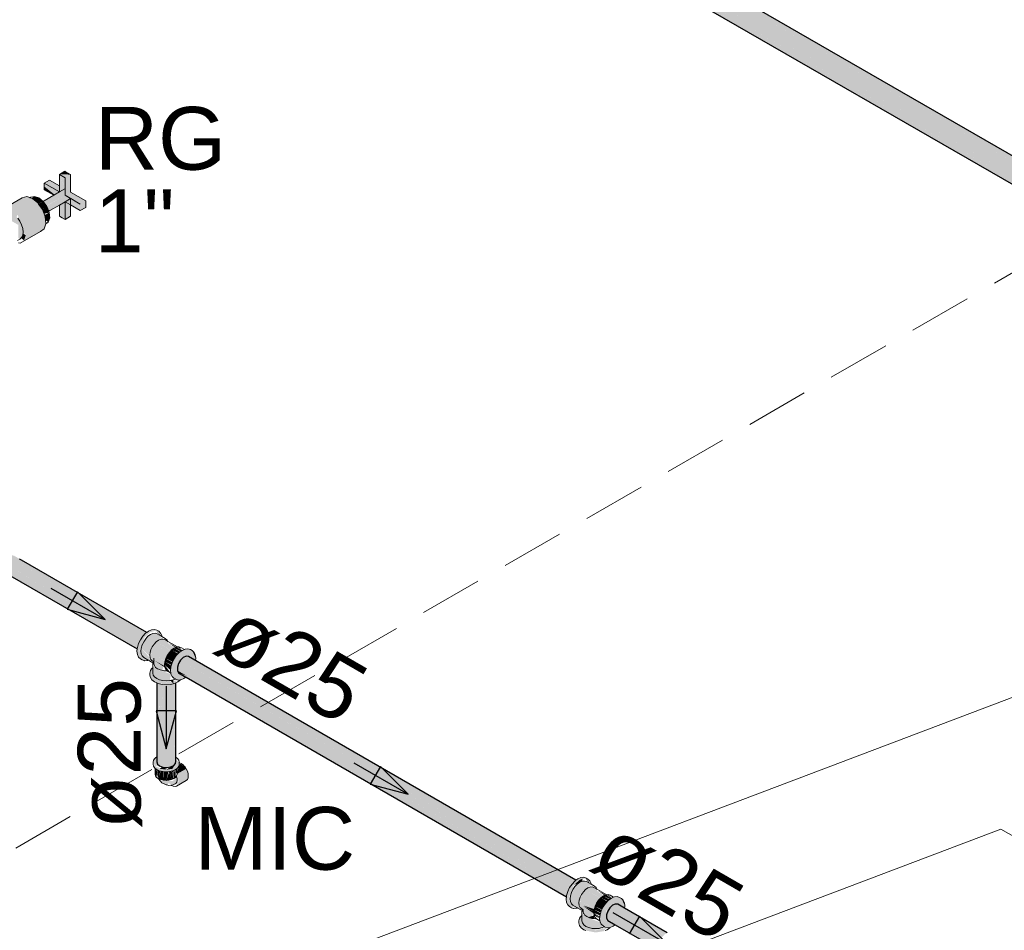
# Model space of a CAD drawing. Header units: millimetres. Extents: x 567 to 934, y -1 to 364.
# Tile 384 of 656: x 749.94 to 753.08, y 9.7 to 12.6. Entities that reach past the tile are written whole.
import ezdxf

# ---------------------------------------------------------------- set-up
doc = ezdxf.new("R2010")
doc.units = ezdxf.units.MM
doc.header["$MEASUREMENT"] = 0
doc.linetypes.add('JIS_02_2.0', pattern=[0.3, 0.2, -0.1])
doc.linetypes.add('NULL', pattern=[0])
for name, color, linetype, lineweight in [('AF-Condutos', 140, 'Continuous', 25), ('AF-Conexões', 152, 'Continuous', 18), ('AF-Peça de utilização', 152, 'Continuous', 18), ('AF-Registro', 253, 'Continuous', 18), ('AF-Sentido conduto', 140, 'Continuous', 30), ('AF-Textos conduto', 7, 'Continuous', 9), ('DI-Área do detalhe', 10, 'JIS_02_2.0', 0), ('Textos', 7, 'Continuous', 9)]:
    doc.layers.add(name, color=color, linetype=linetype, lineweight=lineweight)
doc.layers.add('ARQ FINA', color=8, linetype='Continuous')
doc.styles.add('Arial', font='arial.ttf')

msp = doc.modelspace()

# ---------------------------------------------------------------- hatches: boundary and pattern name
at = {"layer": 'AF-Condutos', "linetype": 'Continuous'}
for points in [[(750.1708, 13.84), (750.1599, 13.8295), (756.856, 9.9635)], [(750.1823, 13.8452), (750.1708, 13.84), (750.2246, 13.8088), (756.8669, 9.974)], [(756.8489, 9.9962), (750.1823, 13.8452), (756.8414, 9.9887)], [(750.1923, 13.8443), (750.1823, 13.8452), (756.8784, 9.9792)], [(756.8542, 9.998), (750.1923, 13.8443), (756.8498, 9.9957)], [(750.305, 13.7453), (756.856, 9.9635), (750.1599, 13.8295), (750.1513, 13.8157), (750.1466, 13.8008), (750.2347, 13.7498), (756.8427, 9.9348), (750.2464, 13.7605), (756.8474, 9.9497), (750.305, 13.7453), (756.8482, 9.9509)], [(756.8401, 9.9894), (750.2246, 13.8088), (756.8314, 9.9777)], [(750.1466, 13.7875), (750.2091, 13.7514), (756.8427, 9.9215), (750.1466, 13.8008)], [(750.1513, 13.7781), (756.8474, 9.9121), (750.1466, 13.7875)], [(756.8146, 9.9378), (750.2091, 13.7514), (756.8142, 9.9313)], [(756.8146, 9.9378), (756.818, 9.9491), (750.2347, 13.7498)], [(756.8169, 9.9498), (756.8235, 9.9635), (750.2464, 13.7605)], [(756.8306, 9.9782), (750.305, 13.7453), (756.8236, 9.9652)], [(750.305, 13.7453), (756.8227, 9.964), (756.8242, 9.9649)], [(749.9215, 10.8908), (749.9137, 10.8915), (749.8962, 10.8792), (749.8858, 10.8568), (749.8895, 10.839), (750.3148, 10.5934), (750.3148, 10.5936), (749.913, 10.8304), (750.3154, 10.5984), (750.3156, 10.5986), (749.9228, 10.8346), (750.3181, 10.6072), (750.3182, 10.6075), (749.9265, 10.8458), (750.3216, 10.6189), (750.3296, 10.6293), (749.9394, 10.8663), (750.3366, 10.638), (750.3368, 10.6382), (749.9441, 10.8732), (750.3425, 10.6439), (750.3426, 10.644), (749.9462, 10.8763), (750.3454, 10.646)], [(750.3358, 10.6385), (749.937, 10.8678), (750.3288, 10.6298)], [(750.3423, 10.644), (749.9406, 10.8753), (750.3356, 10.6389)], [(749.9422, 10.8786), (750.3426, 10.644), (750.3454, 10.646)], [(750.3155, 10.5983), (749.9123, 10.8308), (750.3142, 10.594)], [(749.9184, 10.8372), (750.3156, 10.5986), (750.3181, 10.6072)], [(750.3178, 10.6077), (750.3228, 10.6182), (749.9258, 10.8463)], [(750.4961, 10.5176), (751.7012, 9.8224), (750.4976, 10.5314), (750.4463, 10.5469), (750.4427, 10.5353), (751.6975, 9.8108)], [(750.4976, 10.5314), (750.453, 10.5577), (750.4463, 10.5469)], [(750.4783, 10.5693), (750.4705, 10.57), (750.453, 10.5577), (750.4974, 10.5316), (751.7079, 9.8332), (750.4989, 10.5439), (751.7041, 9.8485), (751.7041, 9.8486), (750.4999, 10.5528), (751.7099, 9.8544), (751.7099, 9.8544)], [(750.4783, 10.5693), (751.7099, 9.8544), (751.7128, 9.8565)], [(751.7033, 9.849), (750.4989, 10.5439), (751.6961, 9.8401)], [(751.7097, 9.8545), (750.4999, 10.5528), (751.7029, 9.8493)], [(750.4427, 10.5353), (750.4427, 10.5249), (751.6829, 9.8088), (751.6856, 9.8177)], [(750.4427, 10.5249), (750.4739, 10.5068), (751.6828, 9.8089)], [(750.4739, 10.5067), (750.4427, 10.5249), (750.4463, 10.5175)], [(750.4738, 10.5067), (750.4463, 10.5175), (751.6823, 9.8039), (751.6823, 9.804)], [(751.6852, 9.8181), (751.6903, 9.8287), (750.4961, 10.5176)], [(751.6897, 9.8292), (751.6968, 9.8396), (750.4976, 10.5314)], [(750.3771, 10.2493), (750.379, 10.2266), (750.3966, 10.2164), (750.4214, 10.2172), (750.4371, 10.2283), (750.4371, 10.4849), (750.4367, 10.4847), (750.432, 10.2529), (750.4314, 10.4824), (750.4208, 10.4804), (750.4115, 10.2683), (750.4093, 10.4795), (750.3961, 10.4803), (750.3884, 10.2856), (750.386, 10.4823), (750.3855, 10.4825), (750.3802, 10.2745), (750.379, 10.4845), (750.377, 10.4854)], [(750.3802, 10.2745), (750.3855, 10.4816), (750.3791, 10.4844)], [(750.3884, 10.2856), (750.396, 10.4799), (750.3861, 10.4823)], [(750.4115, 10.2683), (750.4208, 10.4804), (750.4093, 10.4795)], [(750.4292, 10.4949), (750.4215, 10.4915), (750.4308, 10.4827)], [(750.4367, 10.4842), (750.4314, 10.4829), (750.4319, 10.2515)], [(750.4371, 10.2283), (750.4377, 10.4852), (750.4371, 10.4849)], [(750.4378, 10.2485), (750.4378, 10.4852), (750.4372, 10.249)], [(751.6816, 9.8044), (751.6829, 9.8088), (750.4739, 10.5068)], [(751.8677, 9.7666), (752.003, 9.689), (751.8458, 9.7798), (751.838, 9.7805), (751.8205, 9.7682), (751.8101, 9.7458), (751.8138, 9.728), (751.9724, 9.6364), (751.8408, 9.7168), (751.8415, 9.7173), (751.9727, 9.6415), (751.9856, 9.6733), (751.8711, 9.7487), (751.9929, 9.6816), (751.8774, 9.7554), (751.9997, 9.687)], [(751.8677, 9.7666), (751.9994, 9.6874), (752.003, 9.689)], [(751.8711, 9.7487), (751.9853, 9.6735), (751.9929, 9.6816)], [(751.8774, 9.7554), (751.993, 9.6821), (751.9997, 9.6869)], [(751.8408, 9.7168), (751.9722, 9.6369), (751.9727, 9.6415), (751.8415, 9.7173)]]:
    msp.add_hatch(color=151, dxfattribs=at).paths.add_polyline_path(points)
at = {"layer": 'AF-Conexões', "linetype": 'Continuous'}
for points in [[(750.3758, 10.6519), (750.3931, 10.6358), (750.3894, 10.644), (750.3699, 10.6553), (750.3512, 10.6503), (750.3326, 10.6338), (750.319, 10.6102), (750.314, 10.5858), (750.319, 10.5672), (750.3308, 10.5583), (750.3199, 10.5824), (750.3385, 10.6304), (750.3571, 10.6469)], [(750.3936, 10.6316), (750.3788, 10.6415), (750.3651, 10.6427), (750.343, 10.6322), (750.3275, 10.596), (750.3519, 10.5715), (750.3609, 10.6017), (750.3673, 10.611)], [(750.3934, 10.633), (750.3758, 10.6519), (750.3843, 10.6398)], [(750.3558, 10.5814), (750.4023, 10.5552), (750.4186, 10.5801), (750.3687, 10.6089), (750.3623, 10.6037), (750.3519, 10.5715)], [(750.3681, 10.6082), (750.4228, 10.5882), (750.3754, 10.616)], [(750.4215, 10.5886), (750.3687, 10.6089), (750.4164, 10.5814)], [(750.4109, 10.6181), (750.3995, 10.6252), (750.3754, 10.616), (750.4227, 10.5887), (750.4346, 10.5973), (750.4148, 10.6098)], [(750.3846, 10.6227), (750.3787, 10.5701), (750.3898, 10.6243)], [(750.4139, 10.613), (750.435, 10.5987), (750.4463, 10.5961)], [(750.3501, 10.5579), (750.3672, 10.5511), (750.3275, 10.596), (750.3199, 10.5824), (750.3308, 10.5583)], [(750.363, 10.5553), (750.4023, 10.5385), (750.4033, 10.554), (750.3608, 10.5792), (750.3549, 10.5732)], [(750.4276, 10.5526), (750.4316, 10.5609), (750.4108, 10.5729), (750.4059, 10.5628)], [(750.4391, 10.5719), (750.4245, 10.59), (750.4108, 10.5729), (750.4316, 10.5609)], [(750.5011, 10.5638), (750.4902, 10.5879), (750.4766, 10.5937), (750.4579, 10.5887), (750.4393, 10.5722), (750.4257, 10.5486), (750.4207, 10.5242), (750.4257, 10.5056), (750.4452, 10.4943), (750.4378, 10.5552), (750.4436, 10.5488), (750.4663, 10.5703), (750.4986, 10.5575)], [(750.4463, 10.5796), (750.4325, 10.5958), (750.4245, 10.59)], [(750.4439, 10.5789), (750.4245, 10.59), (750.4391, 10.5719)], [(750.4536, 10.5856), (750.4404, 10.5992), (750.4325, 10.5958)], [(750.4514, 10.5849), (750.4325, 10.5958), (750.446, 10.58)], [(750.4582, 10.5889), (750.4404, 10.5992), (750.4527, 10.5865)], [(750.4478, 10.5999), (750.4432, 10.5995), (750.4583, 10.5889)], [(750.5011, 10.5638), (750.4998, 10.5742), (750.4902, 10.5879)], [(750.3683, 10.546), (750.3769, 10.5283), (750.3962, 10.5244), (750.3974, 10.5501), (750.3697, 10.569)], [(750.3683, 10.5572), (750.4029, 10.5343), (750.4023, 10.5385)], [(750.4217, 10.5336), (750.4029, 10.5525), (750.4018, 10.5427), (750.4209, 10.526)], [(750.41, 10.5236), (750.4216, 10.5166), (750.4018, 10.5427), (750.4029, 10.5342)], [(750.4239, 10.5427), (750.4059, 10.5628), (750.4029, 10.5525)], [(750.4213, 10.534), (750.4233, 10.5407), (750.4029, 10.5525)], [(750.4232, 10.5435), (750.4264, 10.551), (750.4059, 10.5628)], [(750.47, 10.5038), (750.4505, 10.5151), (750.4427, 10.5249), (750.4459, 10.5456), (750.4375, 10.5575), (750.4452, 10.4943), (750.4535, 10.4952)], [(750.3567, 10.5245), (750.3703, 10.4951), (750.4032, 10.4872), (750.4188, 10.4871), (750.422, 10.5137), (750.3769, 10.5283), (750.37, 10.5379)], [(750.3567, 10.5087), (750.3619, 10.4946), (750.377, 10.4854), (750.4075, 10.4794), (750.4339, 10.4835), (750.4448, 10.4945), (750.4075, 10.4862), (750.3703, 10.4951), (750.3567, 10.5245)], [(751.7432, 9.8624), (751.7606, 9.8463), (751.7568, 9.8545), (751.7373, 9.8658), (751.7187, 9.8608), (751.7001, 9.8443), (751.6864, 9.8207), (751.6815, 9.7963), (751.6864, 9.7777), (751.6983, 9.7688), (751.6874, 9.7929), (751.706, 9.8409), (751.7246, 9.8574)], [(751.7611, 9.8421), (751.7463, 9.852), (751.7325, 9.8532), (751.7167, 9.844), (751.7029, 9.8269), (751.695, 9.8065), (751.7194, 9.782), (751.7284, 9.8122), (751.7347, 9.8215)], [(751.7316, 9.8528), (751.7342, 9.8615), (751.7246, 9.8574), (751.706, 9.8409)], [(751.7609, 9.8435), (751.7432, 9.8624), (751.7517, 9.8503)], [(751.7233, 9.7925), (751.7697, 9.7657), (751.7861, 9.7906), (751.7362, 9.8194)], [(751.7783, 9.8286), (751.7589, 9.8382), (751.7355, 9.8187), (751.7902, 9.7987), (751.7429, 9.8265), (751.752, 9.8326), (751.7461, 9.7806), (751.7572, 9.8348), (751.7429, 9.8265), (751.7902, 9.7992), (751.802, 9.8078), (751.7822, 9.8203)], [(751.789, 9.7991), (751.7362, 9.8194), (751.7838, 9.7919)], [(751.7814, 9.8235), (751.8024, 9.8092), (751.8138, 9.8066)], [(751.7346, 9.7616), (751.7194, 9.782), (751.695, 9.8065), (751.6874, 9.7929), (751.697, 9.7716)], [(751.7305, 9.7658), (751.7703, 9.7448), (751.7698, 9.749), (751.7358, 9.774), (751.7689, 9.7567), (751.7358, 9.776), (751.7705, 9.7646), (751.7282, 9.7897), (751.7223, 9.7837)], [(751.8066, 9.7824), (751.792, 9.8005), (751.7783, 9.7834), (751.7991, 9.7714)], [(751.8685, 9.7743), (751.8576, 9.7984), (751.844, 9.8042), (751.8254, 9.7992), (751.8068, 9.7827), (751.7931, 9.7591), (751.7882, 9.7347), (751.7931, 9.7161), (751.8127, 9.7048), (751.8052, 9.7657), (751.8131, 9.7564), (751.838, 9.7805), (751.8661, 9.768)], [(751.8138, 9.7901), (751.7999, 9.8063), (751.792, 9.8005)], [(751.8113, 9.7894), (751.792, 9.8005), (751.8065, 9.7824)], [(751.8211, 9.7961), (751.8079, 9.8097), (751.7999, 9.8063)], [(751.8188, 9.7954), (751.7999, 9.8063), (751.8135, 9.7905)], [(751.8257, 9.7994), (751.8079, 9.8097), (751.8202, 9.797)], [(751.8153, 9.8104), (751.8107, 9.81), (751.8258, 9.7994)], [(751.8685, 9.7743), (751.8673, 9.7847), (751.8576, 9.7984)], [(751.7316, 9.7425), (751.7241, 9.735), (751.7378, 9.7056), (751.7707, 9.6977), (751.7993, 9.7025), (751.7904, 9.7221), (751.7638, 9.7323), (751.7649, 9.7606), (751.7371, 9.7795), (751.7389, 9.7609)], [(751.7686, 9.757), (751.7705, 9.7646), (751.7356, 9.7761)], [(751.769, 9.7502), (751.7696, 9.7563), (751.7358, 9.774)], [(751.7892, 9.7441), (751.7703, 9.763), (751.7693, 9.7532)], [(751.7914, 9.7532), (751.7734, 9.7733), (751.7703, 9.763)], [(751.7888, 9.7445), (751.7908, 9.7512), (751.7703, 9.763)], [(751.7951, 9.7631), (751.7991, 9.7714), (751.7783, 9.7834), (751.7734, 9.7733)], [(751.7907, 9.754), (751.7942, 9.7613), (751.7734, 9.7733)], [(751.8375, 9.7143), (751.8138, 9.728), (751.8101, 9.7354), (751.8123, 9.7529), (751.805, 9.768), (751.8127, 9.7048), (751.821, 9.7057)], [(751.7241, 9.7192), (751.7294, 9.7051), (751.7444, 9.6959), (751.775, 9.6899), (751.8013, 9.694), (751.8122, 9.705), (751.775, 9.6967), (751.7378, 9.7056), (751.7241, 9.735)], [(751.7525, 9.7382), (751.7717, 9.733), (751.7703, 9.7447)], [(751.7693, 9.7532), (751.7883, 9.7365), (751.7887, 9.7398)], [(751.7703, 9.7447), (751.7873, 9.7348), (751.7693, 9.7532)]]:
    msp.add_hatch(color=161, dxfattribs=at).paths.add_polyline_path(points)
at = {"layer": 'AF-Peça de utilização', "linetype": 'Continuous'}
for points in [[(750.377, 10.249), (750.3667, 10.2388), (750.3709, 10.2137), (750.3962, 10.2025), (750.4177, 10.2025), (750.4417, 10.2128), (750.4486, 10.231), (750.4387, 10.2403), (750.4278, 10.2117), (750.4069, 10.2085), (750.3962, 10.2093), (750.3722, 10.2198), (750.3825, 10.2234)], [(750.4526, 10.2271), (750.4487, 10.2249), (750.4417, 10.1947), (750.471, 10.2115), (750.4663, 10.2184)], [(750.3722, 10.2128), (750.3722, 10.1942), (750.3768, 10.1842), (750.3768, 10.2093)], [(750.3811, 10.1821), (750.3768, 10.2093), (750.3768, 10.1947)], [(750.3823, 10.1803), (750.3823, 10.2066), (750.3779, 10.2086)], [(750.3823, 10.18), (750.3895, 10.1768), (750.3895, 10.2041)], [(750.3824, 10.2058), (750.3824, 10.1802), (750.3884, 10.2039)], [(750.3944, 10.2166), (750.3861, 10.2117), (750.4039, 10.209), (750.4095, 10.2116)], [(750.3895, 10.2031), (750.3895, 10.1768), (750.3968, 10.2024)], [(750.3968, 10.2025), (750.3895, 10.1768), (750.3979, 10.1748)], [(750.3979, 10.1748), (750.4058, 10.2016), (750.3979, 10.2024)], [(750.4058, 10.2018), (750.3979, 10.1748), (750.4069, 10.1741), (750.4145, 10.2012)], [(750.4336, 10.2244), (750.4069, 10.2085), (750.4278, 10.2117)], [(750.4069, 10.1741), (750.4243, 10.1768), (750.417, 10.2025)], [(750.4243, 10.203), (750.4177, 10.2025), (750.4243, 10.1768)], [(750.4243, 10.2041), (750.4243, 10.1768), (750.4315, 10.18)], [(750.4315, 10.2059), (750.4253, 10.2044), (750.4315, 10.18)], [(750.4315, 10.1802), (750.4371, 10.1842), (750.4371, 10.2091), (750.4329, 10.2072)], [(750.4405, 10.2119), (750.4378, 10.2099), (750.4397, 10.1879)], [(750.4746, 10.1778), (750.4776, 10.1892), (750.471, 10.2115), (750.4417, 10.1942), (750.4466, 10.1713), (750.44, 10.1566)], [(750.4294, 10.1604), (750.4442, 10.1659), (750.4406, 10.1849), (750.4285, 10.1728), (750.3875, 10.1726), (750.4071, 10.1607), (750.4149, 10.1648)]]:
    msp.add_hatch(color=161, dxfattribs=at).paths.add_polyline_path(points)
at = {"layer": 'AF-Registro', "linetype": 'Continuous'}
for points in [[(750.0851, 12.1149), (750.0671, 12.1053), (750.1024, 12.1049)], [(750.0671, 12.0693), (750.0359, 12.0873), (750.0186, 12.0773), (750.0671, 12.064)], [(750.0186, 12.0773), (750.0671, 12.0493), (750.0844, 12.0593)], [(750.0671, 12.0493), (750.0186, 12.0773), (750.0186, 12.0669), (750.0671, 12.0285)], [(750.0851, 12.0597), (750.0851, 12.0949), (750.0671, 12.1053)], [(750.0851, 12.0949), (750.1024, 12.0489), (750.1024, 12.1049), (750.0671, 12.1053)], [(750.0851, 12.0389), (750.0851, 12.0589), (750.0671, 12.1053), (750.0671, 12.0693)], [(750.0851, 12.0389), (750.1336, 12.0109), (750.1336, 11.9901), (750.1509, 12.0001), (750.1509, 12.0209), (750.1024, 12.0489), (750.0851, 12.0949)], [(750.0671, 12.0493), (750.0154, 12.0194), (750.0255, 12.0052), (750.0851, 12.0389)], [(750.0519, 12.0405), (750.0186, 12.0669), (750.0186, 12.0565), (750.0491, 12.0389)], [(750.0851, 12.0181), (750.1336, 11.9901), (750.1336, 12.0109), (750.1024, 12.0252), (750.0851, 12.0389), (750.0671, 12.0693), (750.0671, 12.0493)], [(749.8921, 11.9964), (749.8881, 11.9721), (749.9358, 11.9445), (749.9364, 11.902), (749.9467, 11.9043), (749.9514, 11.9217), (749.9598, 11.9116), (750.0183, 11.932), (750.0236, 11.9477), (750.022, 11.9703), (750.013, 11.9935), (749.9343, 11.9772), (749.9384, 11.9617), (749.9167, 11.9817), (749.9221, 11.9525), (749.9343, 11.9772), (750.013, 11.9935), (750.0007, 12.0109), (749.9808, 12.0287), (749.8991, 11.9975), (749.9632, 12.0345), (749.9486, 12.0307)], [(749.9632, 12.0345), (749.8991, 11.9975), (749.9808, 12.0287)], [(749.9788, 12.0303), (749.988, 12.0228), (750.0016, 12.0307), (749.9875, 12.0353)], [(750.0007, 12.0109), (750.0157, 12.0191), (750.0016, 12.0307), (749.988, 12.0228)], [(750.0126, 11.9941), (750.0273, 12.0026), (750.0157, 12.0191), (750.001, 12.0106)], [(750.033, 11.988), (750.0851, 12.0181), (750.0851, 12.0389), (750.0264, 12.005), (750.0279, 12.001)], [(750.0761, 11.9673), (750.0851, 11.9621), (750.0851, 12.0181), (750.0671, 12.0285)], [(750.0851, 12.0181), (750.0851, 11.9621), (750.1024, 11.9721), (750.1024, 12.0281)], [(750.0852, 12.0388), (750.1003, 12.0268), (750.1335, 12.0109)], [(750.0345, 11.984), (750.0273, 12.0026), (750.0128, 11.9941), (750.0184, 11.9796)], [(750.0221, 11.9701), (750.0345, 11.984), (750.0215, 11.9765)], [(750.022, 11.97), (750.0361, 11.9666), (750.0345, 11.984)], [(750.0671, 12.0077), (750.0671, 11.9725), (750.0761, 11.9673), (750.0699, 12.0093)], [(750.0361, 11.9666), (750.0221, 11.97), (750.023, 11.959)], [(750.0316, 11.9533), (750.0361, 11.9666), (750.023, 11.959)], [(750.0063, 11.9235), (750.0183, 11.932), (749.9598, 11.9116), (749.9542, 11.895), (749.9422, 11.8865)], [(749.9449, 11.9026), (749.9542, 11.895), (749.9597, 11.9112), (749.9509, 11.9178)]]:
    msp.add_hatch(color=254, dxfattribs=at).paths.add_polyline_path(points)

# ---------------------------------------------------------------- linework, layer by layer
at = {"layer": 'AF-Condutos'}
for p, q in [((756.8542, 9.998), (750.1923, 13.8443)), ((750.2074, 13.7457), (756.8474, 9.9121)), ((749.9423, 10.8787), (749.9396, 10.8803)), ((749.9463, 10.8764), (749.9423, 10.8787)), ((750.3454, 10.646), (749.9463, 10.8764)), ((749.9093, 10.8276), (750.3148, 10.5934)), ((750.4463, 10.5469), (750.4427, 10.5353)), ((750.453, 10.5577), (750.4463, 10.5469)), ((750.4616, 10.5659), (750.453, 10.5577)), ((750.4705, 10.57), (750.4616, 10.5659)), ((750.4783, 10.5693), (750.4705, 10.57)), ((751.7128, 9.8565), (750.4783, 10.5693)), ((750.4427, 10.5353), (750.4427, 10.5249)), ((750.4427, 10.5249), (750.4463, 10.5175)), ((750.4463, 10.5175), (750.47, 10.5038)), ((750.377, 10.4854), (750.377, 10.2759)), ((750.4378, 10.2485), (750.4378, 10.4852)), ((750.47, 10.5038), (750.4707, 10.5034)), ((750.4707, 10.5034), (751.6823, 9.8039)), ((750.377, 10.2759), (750.377, 10.2543)), ((750.377, 10.2543), (750.377, 10.2531)), ((750.377, 10.2531), (750.377, 10.2512)), ((750.377, 10.2512), (750.377, 10.2493)), ((750.377, 10.2493), (750.377, 10.2492)), ((750.377, 10.2492), (750.377, 10.2338)), ((750.377, 10.2338), (750.379, 10.2266)), ((750.379, 10.2266), (750.3859, 10.2204)), ((750.4313, 10.2218), (750.4371, 10.2283)), ((750.4371, 10.2283), (750.4378, 10.2357)), ((750.4378, 10.2357), (750.4378, 10.2485)), ((750.3859, 10.2204), (750.3966, 10.2164)), ((750.3966, 10.2164), (750.4091, 10.2153)), ((750.4091, 10.2153), (750.4214, 10.2172)), ((750.4214, 10.2172), (750.4313, 10.2218)), ((751.8138, 9.7574), (751.8101, 9.7458)), ((751.8205, 9.7682), (751.8138, 9.7574)), ((751.829, 9.7764), (751.8205, 9.7682)), ((751.838, 9.7805), (751.829, 9.7764)), ((751.8458, 9.7798), (751.838, 9.7805)), ((751.8677, 9.7671), (751.8458, 9.7798)), ((752.003, 9.689), (751.8677, 9.7671)), ((751.8101, 9.7458), (751.8101, 9.7354)), ((751.8101, 9.7354), (751.8138, 9.728)), ((751.8138, 9.728), (751.8375, 9.7143)), ((751.8375, 9.7143), (751.9724, 9.6364))]:
    msp.add_line(p, q, dxfattribs=at)
at = {"layer": 'AF-Conexões'}
for p, q in [((750.3416, 10.6433), (750.3326, 10.6338)), ((750.3454, 10.646), (750.3416, 10.6433)), ((750.3512, 10.6503), (750.3454, 10.646)), ((750.3571, 10.6393), (750.3492, 10.6335)), ((750.3609, 10.6544), (750.3512, 10.6503)), ((750.3651, 10.6427), (750.3571, 10.6393)), ((750.3699, 10.6553), (750.3609, 10.6544)), ((750.3725, 10.6434), (750.3651, 10.6427)), ((750.3776, 10.6529), (750.3699, 10.6553)), ((750.3788, 10.6415), (750.3725, 10.6434)), ((750.3835, 10.6495), (750.3776, 10.6529)), ((750.3934, 10.633), (750.3788, 10.6415)), ((750.3894, 10.644), (750.3835, 10.6495)), ((750.3931, 10.6358), (750.3894, 10.644)), ((750.3934, 10.633), (750.3931, 10.6358)), ((750.319, 10.6102), (750.3153, 10.5977)), ((750.3249, 10.6225), (750.319, 10.6102)), ((750.3326, 10.6338), (750.3249, 10.6225)), ((750.3306, 10.6063), (750.3275, 10.596)), ((750.3355, 10.6164), (750.3306, 10.6063)), ((750.3418, 10.6257), (750.3355, 10.6164)), ((750.3492, 10.6335), (750.3418, 10.6257)), ((750.3687, 10.6089), (750.363, 10.6005)), ((750.3754, 10.616), (750.3687, 10.6089)), ((750.3826, 10.6212), (750.3754, 10.616)), ((750.3898, 10.6243), (750.3826, 10.6212)), ((750.3965, 10.6249), (750.3898, 10.6243)), ((750.4043, 10.6268), (750.3934, 10.633)), ((750.4022, 10.6232), (750.3965, 10.6249)), ((750.4111, 10.618), (750.4022, 10.6232)), ((750.4092, 10.6222), (750.4043, 10.6268)), ((750.4098, 10.6208), (750.4092, 10.6222)), ((750.4111, 10.618), (750.4098, 10.6208)), ((750.412, 10.6175), (750.4111, 10.618)), ((750.4142, 10.6162), (750.412, 10.6175)), ((750.4432, 10.5995), (750.4142, 10.6162)), ((750.3148, 10.5934), (750.314, 10.5858)), ((750.314, 10.5858), (750.3153, 10.5754)), ((750.3153, 10.5977), (750.3148, 10.5934)), ((750.3153, 10.5754), (750.319, 10.5672)), ((750.3275, 10.596), (750.3265, 10.5867)), ((750.3265, 10.5867), (750.3265, 10.5862)), ((750.3265, 10.5862), (750.3275, 10.5777)), ((750.3275, 10.5777), (750.3306, 10.5709)), ((750.3558, 10.582), (750.3549, 10.5732)), ((750.3549, 10.5732), (750.3558, 10.5655)), ((750.3586, 10.5914), (750.3558, 10.582)), ((750.363, 10.6005), (750.3586, 10.5914)), ((750.4108, 10.5729), (750.4059, 10.5628)), ((750.4172, 10.5822), (750.4108, 10.5729)), ((750.4245, 10.59), (750.4172, 10.5822)), ((750.4325, 10.5958), (750.4245, 10.59)), ((750.4393, 10.5722), (750.4316, 10.5609)), ((750.4404, 10.5992), (750.4325, 10.5958)), ((750.4483, 10.5817), (750.4393, 10.5722)), ((750.4432, 10.5995), (750.4404, 10.5992)), ((750.4478, 10.5999), (750.4432, 10.5995)), ((750.4542, 10.598), (750.4478, 10.5999)), ((750.4579, 10.5887), (750.4483, 10.5817)), ((750.465, 10.5917), (750.4542, 10.598)), ((750.465, 10.5917), (750.4579, 10.5887)), ((750.4676, 10.5928), (750.465, 10.5917)), ((750.4766, 10.5937), (750.4676, 10.5928)), ((750.4843, 10.5913), (750.4766, 10.5937)), ((750.4902, 10.5879), (750.4843, 10.5913)), ((750.4961, 10.5824), (750.4902, 10.5879)), ((750.4998, 10.5742), (750.4961, 10.5824)), ((750.5011, 10.5638), (750.4998, 10.5742)), ((750.319, 10.5672), (750.3249, 10.5617)), ((750.3249, 10.5617), (750.3308, 10.5583)), ((750.3306, 10.5709), (750.3355, 10.5664)), ((750.3308, 10.5583), (750.3372, 10.5563)), ((750.3355, 10.5664), (750.3501, 10.5579)), ((750.3372, 10.5563), (750.3385, 10.5559)), ((750.3385, 10.5559), (750.3459, 10.5567)), ((750.3459, 10.5567), (750.3475, 10.5568)), ((750.3475, 10.5568), (750.3485, 10.5572)), ((750.3485, 10.5572), (750.3501, 10.5579)), ((750.3501, 10.5579), (750.3513, 10.5572)), ((750.3513, 10.5572), (750.3609, 10.5517)), ((750.3558, 10.5655), (750.3578, 10.5612)), ((750.3578, 10.5612), (750.3586, 10.5594)), ((750.3586, 10.5594), (750.363, 10.5553)), ((750.3609, 10.5517), (750.3616, 10.5515)), ((750.3616, 10.5515), (750.3623, 10.5513)), ((750.3623, 10.5513), (750.3652, 10.5504)), ((750.363, 10.5553), (750.3667, 10.5531)), ((750.3645, 10.5474), (750.3642, 10.546)), ((750.3642, 10.546), (750.3642, 10.535)), ((750.365, 10.5495), (750.3645, 10.5474)), ((750.3652, 10.5504), (750.365, 10.5495)), ((750.3657, 10.5525), (750.3652, 10.5504)), ((750.3667, 10.5531), (750.3683, 10.5522)), ((750.3683, 10.5643), (750.3683, 10.5522)), ((750.3683, 10.5522), (750.3683, 10.5503)), ((750.3683, 10.5503), (750.3683, 10.5498)), ((750.3683, 10.5498), (750.3683, 10.5494)), ((750.3683, 10.5494), (750.3683, 10.546)), ((750.3683, 10.546), (750.3697, 10.5402)), ((750.3697, 10.5402), (750.3709, 10.5384)), ((750.4029, 10.5525), (750.4018, 10.5427)), ((750.4018, 10.5427), (750.4029, 10.5342)), ((750.4059, 10.5628), (750.4029, 10.5525)), ((750.4257, 10.5486), (750.422, 10.5361)), ((750.4316, 10.5609), (750.4257, 10.5486)), ((750.5003, 10.5566), (750.5011, 10.5638)), ((750.3567, 10.5245), (750.3549, 10.5166)), ((750.3549, 10.5166), (750.3549, 10.5098)), ((750.3549, 10.5098), (750.3567, 10.5019)), ((750.3605, 10.5298), (750.3567, 10.5245)), ((750.361, 10.5305), (750.3605, 10.5298)), ((750.3619, 10.5318), (750.361, 10.5305)), ((750.3642, 10.5335), (750.3619, 10.5318)), ((750.3642, 10.535), (750.3642, 10.5335)), ((750.3642, 10.5335), (750.3642, 10.5166)), ((750.3642, 10.5166), (750.3657, 10.5101)), ((750.3657, 10.5101), (750.37, 10.5041)), ((750.3709, 10.5384), (750.3736, 10.5347)), ((750.3736, 10.5347), (750.3798, 10.53)), ((750.3798, 10.53), (750.3879, 10.5264)), ((750.3879, 10.5264), (750.3962, 10.5244)), ((750.3962, 10.5244), (750.3974, 10.5242)), ((750.3974, 10.5242), (750.3998, 10.524)), ((750.3998, 10.524), (750.4042, 10.5236)), ((750.4029, 10.5342), (750.404, 10.5316)), ((750.404, 10.5316), (750.4059, 10.5274)), ((750.4042, 10.5236), (750.4075, 10.5234)), ((750.4059, 10.5274), (750.41, 10.5236)), ((750.4075, 10.5234), (750.4077, 10.5234)), ((750.4077, 10.5234), (750.4096, 10.5235)), ((750.4096, 10.5235), (750.41, 10.5236)), ((750.41, 10.5236), (750.4105, 10.5232)), ((750.4105, 10.5232), (750.4108, 10.5229)), ((750.4108, 10.5229), (750.4216, 10.5166)), ((750.422, 10.5361), (750.4207, 10.5242)), ((750.4207, 10.5242), (750.4216, 10.5166)), ((750.4216, 10.5166), (750.422, 10.5138)), ((750.422, 10.5138), (750.4257, 10.5056)), ((750.3567, 10.5019), (750.3619, 10.4946)), ((750.3619, 10.4946), (750.3703, 10.4883)), ((750.37, 10.5041), (750.3769, 10.4989)), ((750.3703, 10.4883), (750.377, 10.4854)), ((750.3769, 10.4989), (750.3859, 10.4949)), ((750.377, 10.4854), (750.3812, 10.4835)), ((750.3812, 10.4835), (750.3939, 10.4804)), ((750.3859, 10.4949), (750.3963, 10.4924)), ((750.3939, 10.4804), (750.4075, 10.4794)), ((750.3963, 10.4924), (750.4075, 10.4916)), ((750.4075, 10.4916), (750.4188, 10.4924)), ((750.4075, 10.4794), (750.4212, 10.4804)), ((750.4188, 10.4924), (750.4214, 10.4931)), ((750.4212, 10.4804), (750.4339, 10.4835)), ((750.4214, 10.4931), (750.4244, 10.4938)), ((750.4244, 10.4938), (750.4292, 10.4949)), ((750.4257, 10.5056), (750.4316, 10.5001)), ((750.4292, 10.4949), (750.4303, 10.4954)), ((750.4303, 10.4954), (750.4346, 10.4973)), ((750.4316, 10.5001), (750.4356, 10.4978)), ((750.4339, 10.4835), (750.4378, 10.4852)), ((750.4346, 10.4973), (750.435, 10.4975)), ((750.435, 10.4975), (750.4356, 10.4978)), ((750.4356, 10.4978), (750.4372, 10.4969)), ((750.4372, 10.4969), (750.4375, 10.4967)), ((750.4375, 10.4967), (750.4378, 10.4966)), ((750.4378, 10.4966), (750.4452, 10.4943)), ((750.4378, 10.4852), (750.4448, 10.4883)), ((750.4448, 10.4883), (750.4532, 10.4946)), ((750.4452, 10.4943), (750.4535, 10.4952)), ((750.4532, 10.4946), (750.4533, 10.4948)), ((750.4533, 10.4948), (750.4535, 10.4952)), ((750.4535, 10.4952), (750.4539, 10.4952)), ((750.4539, 10.4952), (750.4542, 10.4952)), ((750.4542, 10.4952), (750.4638, 10.4993)), ((750.4638, 10.4993), (750.47, 10.5038)), ((751.7091, 9.8538), (751.7001, 9.8443)), ((751.7128, 9.8565), (751.7091, 9.8538)), ((751.7187, 9.8608), (751.7128, 9.8565)), ((751.7283, 9.8649), (751.7187, 9.8608)), ((751.7325, 9.8532), (751.7246, 9.8498)), ((751.7373, 9.8658), (751.7283, 9.8649)), ((751.7399, 9.8539), (751.7325, 9.8532)), ((751.745, 9.8634), (751.7373, 9.8658)), ((751.7463, 9.852), (751.7399, 9.8539)), ((751.7509, 9.86), (751.745, 9.8634)), ((751.7609, 9.8435), (751.7463, 9.852)), ((751.7568, 9.8545), (751.7509, 9.86)), ((751.7606, 9.8463), (751.7568, 9.8545)), ((751.6864, 9.8207), (751.6827, 9.8082)), ((751.6924, 9.833), (751.6864, 9.8207)), ((751.7001, 9.8443), (751.6924, 9.833)), ((751.7029, 9.8269), (751.698, 9.8168)), ((751.7093, 9.8362), (751.7029, 9.8269)), ((751.7167, 9.844), (751.7093, 9.8362)), ((751.7246, 9.8498), (751.7167, 9.844)), ((751.7362, 9.8194), (751.7305, 9.811)), ((751.7429, 9.8265), (751.7362, 9.8194)), ((751.75, 9.8317), (751.7429, 9.8265)), ((751.7572, 9.8348), (751.75, 9.8317)), ((751.7639, 9.8354), (751.7572, 9.8348)), ((751.7609, 9.8435), (751.7606, 9.8463)), ((751.7717, 9.8373), (751.7609, 9.8435)), ((751.7696, 9.8337), (751.7639, 9.8354)), ((751.7785, 9.8285), (751.7696, 9.8337)), ((751.7766, 9.8327), (751.7717, 9.8373)), ((751.7773, 9.8313), (751.7766, 9.8327)), ((751.7785, 9.8285), (751.7773, 9.8313)), ((751.7794, 9.828), (751.7785, 9.8285)), ((751.7817, 9.8267), (751.7794, 9.828)), ((751.8107, 9.81), (751.7817, 9.8267)), ((751.6823, 9.8039), (751.6815, 9.7963)), ((751.6815, 9.7963), (751.6827, 9.7859)), ((751.6827, 9.8082), (751.6823, 9.8039)), ((751.694, 9.7972), (751.6939, 9.7967)), ((751.6939, 9.7967), (751.695, 9.7882)), ((751.695, 9.8065), (751.694, 9.7972)), ((751.698, 9.8168), (751.695, 9.8065)), ((751.695, 9.7882), (751.698, 9.7814)), ((751.7233, 9.7925), (751.7223, 9.7837)), ((751.7261, 9.8019), (751.7233, 9.7925)), ((751.7305, 9.811), (751.7261, 9.8019)), ((751.7846, 9.7927), (751.7783, 9.7834)), ((751.792, 9.8005), (751.7846, 9.7927)), ((751.7999, 9.8063), (751.792, 9.8005)), ((751.8079, 9.8097), (751.7999, 9.8063)), ((751.8158, 9.7922), (751.8068, 9.7827)), ((751.8107, 9.81), (751.8079, 9.8097)), ((751.8153, 9.8104), (751.8107, 9.81)), ((751.8216, 9.8085), (751.8153, 9.8104)), ((751.8254, 9.7992), (751.8158, 9.7922)), ((751.8324, 9.8022), (751.8216, 9.8085)), ((751.8324, 9.8022), (751.8254, 9.7992)), ((751.835, 9.8033), (751.8324, 9.8022)), ((751.844, 9.8042), (751.835, 9.8033)), ((751.8517, 9.8018), (751.844, 9.8042)), ((751.8576, 9.7984), (751.8517, 9.8018)), ((751.8635, 9.7929), (751.8576, 9.7984)), ((751.8673, 9.7847), (751.8635, 9.7929)), ((751.6827, 9.7859), (751.6864, 9.7777)), ((751.6864, 9.7777), (751.6924, 9.7722)), ((751.6924, 9.7722), (751.6983, 9.7688)), ((751.698, 9.7814), (751.7029, 9.7769)), ((751.6983, 9.7688), (751.7046, 9.7668)), ((751.7029, 9.7769), (751.7175, 9.7684)), ((751.7046, 9.7668), (751.706, 9.7664)), ((751.706, 9.7664), (751.7134, 9.7672)), ((751.7134, 9.7672), (751.715, 9.7673)), ((751.715, 9.7673), (751.7159, 9.7677)), ((751.7159, 9.7677), (751.7175, 9.7684)), ((751.7175, 9.7684), (751.7188, 9.7677)), ((751.7188, 9.7677), (751.7284, 9.7622)), ((751.7223, 9.7837), (751.7233, 9.776)), ((751.7233, 9.776), (751.7252, 9.7717)), ((751.7252, 9.7717), (751.7261, 9.7699)), ((751.7261, 9.7699), (751.7305, 9.7658)), ((751.7284, 9.7622), (751.729, 9.762)), ((751.729, 9.762), (751.7297, 9.7618)), ((751.7297, 9.7618), (751.7326, 9.7609)), ((751.7305, 9.7658), (751.7342, 9.7636)), ((751.732, 9.7579), (751.7316, 9.7565)), ((751.7316, 9.7565), (751.7316, 9.7455)), ((751.7324, 9.76), (751.732, 9.7579)), ((751.7326, 9.7609), (751.7324, 9.76)), ((751.7331, 9.763), (751.7326, 9.7609)), ((751.7342, 9.7636), (751.7358, 9.7627)), ((751.7358, 9.7627), (751.7358, 9.7608)), ((751.7358, 9.7608), (751.7358, 9.7603)), ((751.7358, 9.7603), (751.7358, 9.7599)), ((751.7358, 9.7599), (751.7358, 9.7565)), ((751.7358, 9.7565), (751.7371, 9.7507)), ((751.7703, 9.763), (751.7693, 9.7532)), ((751.7734, 9.7733), (751.7703, 9.763)), ((751.7783, 9.7834), (751.7734, 9.7733)), ((751.7931, 9.7591), (751.7894, 9.7466)), ((751.7991, 9.7714), (751.7931, 9.7591)), ((751.8068, 9.7827), (751.7991, 9.7714)), ((751.8685, 9.7743), (751.8673, 9.7847)), ((751.8677, 9.7671), (751.8685, 9.7743)), ((751.7241, 9.735), (751.7223, 9.7271)), ((751.7223, 9.7271), (751.7223, 9.7203)), ((751.7279, 9.7403), (751.7241, 9.735)), ((751.7285, 9.741), (751.7279, 9.7403)), ((751.7294, 9.7423), (751.7285, 9.741)), ((751.7316, 9.744), (751.7294, 9.7423)), ((751.7316, 9.7455), (751.7316, 9.744)), ((751.7316, 9.744), (751.7316, 9.7271)), ((751.7316, 9.7271), (751.7331, 9.7206)), ((751.7371, 9.7507), (751.7384, 9.7489)), ((751.7384, 9.7489), (751.7411, 9.7452)), ((751.7411, 9.7452), (751.7473, 9.7405)), ((751.7473, 9.7405), (751.7554, 9.7369)), ((751.7554, 9.7369), (751.7637, 9.7349)), ((751.7637, 9.7349), (751.7649, 9.7347)), ((751.7649, 9.7347), (751.7673, 9.7345)), ((751.7673, 9.7345), (751.7716, 9.7342)), ((751.7693, 9.7532), (751.7703, 9.7447)), ((751.7703, 9.7447), (751.7715, 9.7421)), ((751.7715, 9.7421), (751.7734, 9.7379)), ((751.7716, 9.7342), (751.775, 9.7339)), ((751.7734, 9.7379), (751.7775, 9.7341)), ((751.775, 9.7339), (751.7752, 9.7339)), ((751.7752, 9.7339), (751.7771, 9.7341)), ((751.7771, 9.7341), (751.7775, 9.7341)), ((751.7775, 9.7341), (751.7779, 9.7337)), ((751.7779, 9.7337), (751.7783, 9.7334)), ((751.7783, 9.7334), (751.7891, 9.7271)), ((751.7894, 9.7466), (751.7882, 9.7347)), ((751.7882, 9.7347), (751.7891, 9.7271)), ((751.7891, 9.7271), (751.7894, 9.7243)), ((751.7223, 9.7203), (751.7241, 9.7124)), ((751.7241, 9.7124), (751.7294, 9.7051)), ((751.7294, 9.7051), (751.7378, 9.6988)), ((751.7331, 9.7206), (751.7374, 9.7146)), ((751.7374, 9.7146), (751.7443, 9.7094)), ((751.7378, 9.6988), (751.7444, 9.6959)), ((751.7443, 9.7094), (751.7533, 9.7054)), ((751.7533, 9.7054), (751.7638, 9.7029)), ((751.7638, 9.7029), (751.775, 9.7021)), ((751.775, 9.7021), (751.7862, 9.7029)), ((751.7862, 9.7029), (751.7889, 9.7036)), ((751.7889, 9.7036), (751.7919, 9.7043)), ((751.7894, 9.7243), (751.7931, 9.7161)), ((751.7919, 9.7043), (751.7967, 9.7054)), ((751.7931, 9.7161), (751.7991, 9.7106)), ((751.7967, 9.7054), (751.7977, 9.7059)), ((751.7977, 9.7059), (751.8021, 9.7078)), ((751.7991, 9.7106), (751.8031, 9.7083)), ((751.8021, 9.7078), (751.8024, 9.708)), ((751.8024, 9.708), (751.8031, 9.7083)), ((751.8031, 9.7083), (751.8047, 9.7074)), ((751.8047, 9.7074), (751.805, 9.7072)), ((751.805, 9.7072), (751.8052, 9.7071)), ((751.8052, 9.7071), (751.8127, 9.7048)), ((751.8052, 9.6957), (751.8122, 9.6988)), ((751.8122, 9.6988), (751.8206, 9.7051)), ((751.8127, 9.7048), (751.821, 9.7057)), ((751.8206, 9.7051), (751.8208, 9.7053)), ((751.8208, 9.7053), (751.821, 9.7057)), ((751.821, 9.7057), (751.8214, 9.7057)), ((751.8214, 9.7057), (751.8216, 9.7057)), ((751.8216, 9.7057), (751.8313, 9.7098)), ((751.8313, 9.7098), (751.8375, 9.7143))]:
    msp.add_line(p, q, dxfattribs=at)
at = {"layer": 'AF-Peça de utilização'}
for p, q in [((750.3667, 10.2388), (750.3653, 10.2326)), ((750.3653, 10.2326), (750.3653, 10.2258)), ((750.3709, 10.2446), (750.3667, 10.2388)), ((750.3735, 10.2465), (750.3709, 10.2446)), ((750.377, 10.2492), (750.3735, 10.2465)), ((750.4389, 10.2477), (750.4378, 10.2485)), ((750.443, 10.2446), (750.4389, 10.2477)), ((750.4472, 10.2388), (750.443, 10.2446)), ((750.4486, 10.2326), (750.4472, 10.2388)), ((750.4486, 10.2312), (750.4486, 10.2326)), ((750.4486, 10.231), (750.4486, 10.2312)), ((750.4486, 10.2258), (750.4486, 10.231)), ((750.449, 10.231), (750.4486, 10.231)), ((750.4497, 10.2307), (750.449, 10.231)), ((750.45, 10.2306), (750.4497, 10.2307)), ((750.4549, 10.2285), (750.45, 10.2306)), ((750.4588, 10.2256), (750.4549, 10.2285)), ((750.3653, 10.2258), (750.3667, 10.2195)), ((750.3667, 10.2195), (750.3709, 10.2137)), ((750.3709, 10.2137), (750.3722, 10.2128)), ((750.3722, 10.2128), (750.3722, 10.1942)), ((750.3722, 10.2128), (750.3775, 10.2088)), ((750.3775, 10.2088), (750.3861, 10.2049)), ((750.3861, 10.2049), (750.3962, 10.2025)), ((750.3962, 10.2025), (750.4069, 10.2017)), ((750.4069, 10.2017), (750.4177, 10.2025)), ((750.4177, 10.2025), (750.4278, 10.2049)), ((750.4278, 10.2049), (750.4364, 10.2088)), ((750.4364, 10.2088), (750.4417, 10.2128)), ((750.4417, 10.2128), (750.443, 10.2137)), ((750.4417, 10.1942), (750.4417, 10.2128)), ((750.443, 10.2137), (750.4472, 10.2195)), ((750.4472, 10.2195), (750.4486, 10.2258)), ((750.4608, 10.2242), (750.4588, 10.2256)), ((750.4636, 10.2212), (750.4608, 10.2242)), ((750.4639, 10.2209), (750.4636, 10.2212)), ((750.4663, 10.2184), (750.4639, 10.2209)), ((750.471, 10.2115), (750.4663, 10.2184)), ((750.4746, 10.204), (750.471, 10.2115)), ((750.4768, 10.1964), (750.4746, 10.204)), ((750.4776, 10.1892), (750.4768, 10.1964)), ((750.3722, 10.1942), (750.3733, 10.189)), ((750.3733, 10.189), (750.3768, 10.1842)), ((750.3768, 10.1842), (750.3817, 10.1805)), ((750.3817, 10.1805), (750.3823, 10.18)), ((750.3823, 10.18), (750.3826, 10.1799)), ((750.3826, 10.1799), (750.3895, 10.1768)), ((750.3826, 10.1799), (750.3827, 10.1797)), ((750.3827, 10.1797), (750.3833, 10.1788)), ((750.3833, 10.1788), (750.3875, 10.1726)), ((750.3875, 10.1726), (750.3935, 10.1667)), ((750.3895, 10.1768), (750.3979, 10.1748)), ((750.3935, 10.1667), (750.4003, 10.1637)), ((750.3979, 10.1748), (750.4069, 10.1741)), ((750.4003, 10.1637), (750.4071, 10.1607)), ((750.4069, 10.1741), (750.4085, 10.1742)), ((750.4085, 10.1742), (750.4159, 10.1748)), ((750.4159, 10.1748), (750.4243, 10.1768)), ((750.4243, 10.1768), (750.4315, 10.18)), ((750.4315, 10.18), (750.4371, 10.1842)), ((750.4363, 10.1632), (750.4391, 10.1656)), ((750.4371, 10.1842), (750.4397, 10.1879)), ((750.4391, 10.1656), (750.441, 10.1693)), ((750.4397, 10.1879), (750.4405, 10.189)), ((750.4406, 10.1849), (750.4397, 10.1879)), ((750.44, 10.1566), (750.471, 10.1745)), ((750.4405, 10.189), (750.4417, 10.1942)), ((750.4417, 10.1792), (750.4406, 10.1849)), ((750.441, 10.1693), (750.4419, 10.1739)), ((750.4419, 10.1739), (750.4417, 10.1792)), ((750.471, 10.1745), (750.4746, 10.1778)), ((750.4746, 10.1778), (750.4768, 10.1828)), ((750.4768, 10.1828), (750.4776, 10.1892)), ((750.4071, 10.1607), (750.4108, 10.1601)), ((750.4108, 10.1601), (750.415, 10.1585)), ((750.415, 10.1585), (750.4218, 10.1588)), ((750.4218, 10.1588), (750.4222, 10.1589)), ((750.4222, 10.1589), (750.4228, 10.159)), ((750.4228, 10.159), (750.4294, 10.1604)), ((750.4228, 10.159), (750.4239, 10.1582)), ((750.4239, 10.1582), (750.4298, 10.1557)), ((750.4294, 10.1604), (750.4363, 10.1632)), ((750.4298, 10.1557), (750.4353, 10.1551)), ((750.4353, 10.1551), (750.44, 10.1566))]:
    msp.add_line(p, q, dxfattribs=at)
at = {"layer": 'AF-Registro'}
for p, q in [((750.0844, 12.1153), (750.0671, 12.1053)), ((750.0851, 12.1149), (750.0844, 12.1153)), ((750.1024, 12.1049), (750.0851, 12.1149)), ((750.0359, 12.0873), (750.0186, 12.0773)), ((750.0186, 12.0773), (750.0671, 12.0493)), ((750.0186, 12.0773), (750.0186, 12.0669)), ((750.0671, 12.0493), (750.0186, 12.0773)), ((750.0671, 12.0693), (750.0359, 12.0873)), ((750.0851, 12.0949), (750.0671, 12.1053)), ((750.0671, 12.1053), (750.0851, 12.0949)), ((750.0671, 12.1053), (750.0671, 12.0693)), ((750.0851, 12.0597), (750.0851, 12.0949)), ((750.0851, 12.0949), (750.0851, 12.0597)), ((750.1024, 12.0489), (750.1024, 12.1049)), ((750.0186, 12.0669), (750.0186, 12.0565)), ((750.0186, 12.0565), (750.0491, 12.0389)), ((750.0671, 12.0493), (750.0491, 12.0389)), ((750.0671, 12.0693), (750.0671, 12.0493)), ((750.0671, 12.0493), (750.0844, 12.0593)), ((750.0851, 12.0597), (750.0851, 12.0389)), ((750.0851, 12.0389), (750.0851, 12.0589)), ((750.1509, 12.0209), (750.1024, 12.0489)), ((749.9486, 12.0307), (749.8971, 12.0009)), ((749.9632, 12.0345), (749.9486, 12.0307)), ((749.9725, 12.0314), (749.9632, 12.0345)), ((749.9737, 12.031), (749.9725, 12.0314)), ((749.9759, 12.0323), (749.9737, 12.031)), ((749.9808, 12.0287), (749.9737, 12.031)), ((749.9875, 12.0353), (749.9759, 12.0323)), ((749.9984, 12.0142), (749.9808, 12.0287)), ((750.0016, 12.0307), (749.9875, 12.0353)), ((750.0153, 12.0194), (750.0016, 12.0307)), ((750.0157, 12.0191), (750.0153, 12.0194)), ((750.0154, 12.0194), (750.0153, 12.0194)), ((750.0186, 12.0213), (750.0154, 12.0194)), ((750.0273, 12.0026), (750.0157, 12.0191)), ((750.0491, 12.0389), (750.0186, 12.0213)), ((750.0671, 12.0077), (750.0851, 12.0181)), ((750.1024, 12.0289), (750.0851, 12.0389)), ((750.0851, 12.0389), (750.1336, 12.0109)), ((750.1024, 12.0281), (750.0851, 12.0181)), ((750.0851, 12.0181), (750.1024, 12.0081)), ((750.0851, 11.9621), (750.0851, 12.0181)), ((750.0851, 12.0181), (750.0851, 11.9621)), ((750.1031, 12.0285), (750.1024, 12.0289)), ((750.1024, 11.9721), (750.1024, 12.0281)), ((750.1336, 12.0109), (750.1031, 12.0285)), ((750.1509, 12.0105), (750.1509, 12.0209)), ((750.0007, 12.0109), (749.9984, 12.0142)), ((750.013, 11.9935), (750.0007, 12.0109)), ((750.0184, 11.9796), (750.013, 11.9935)), ((750.033, 11.988), (750.0273, 12.0026)), ((750.033, 11.988), (750.0366, 11.9901)), ((750.0345, 11.984), (750.033, 11.988)), ((750.0361, 11.9666), (750.0345, 11.984)), ((750.0366, 11.9901), (750.0671, 12.0077)), ((750.0671, 12.0077), (750.0671, 11.9725)), ((750.1024, 12.0081), (750.1336, 11.9901)), ((750.1336, 11.9901), (750.1509, 12.0001)), ((750.1509, 12.0001), (750.1509, 12.0105)), ((749.9412, 11.9558), (749.934, 11.9663)), ((749.9467, 11.9443), (749.9412, 11.9558)), ((750.022, 11.9703), (750.0184, 11.9796)), ((750.0239, 11.9486), (750.022, 11.9703)), ((750.0239, 11.9479), (750.0316, 11.9533)), ((750.0316, 11.9533), (750.0361, 11.9666)), ((750.0671, 11.9725), (750.0761, 11.9673)), ((750.0761, 11.9673), (750.0851, 11.9621)), ((750.0851, 11.9621), (750.1024, 11.9721)), ((749.9422, 11.8865), (750.0063, 11.9235)), ((749.9502, 11.9327), (749.9467, 11.9443)), ((749.9514, 11.9217), (749.9502, 11.9327)), ((749.9502, 11.912), (749.9514, 11.9217)), ((750.0063, 11.9235), (750.0183, 11.932)), ((750.0183, 11.932), (750.0236, 11.9477)), ((750.0236, 11.9477), (750.0239, 11.9486)), ((750.0236, 11.9477), (750.0239, 11.9479)), ((749.9332, 11.8946), (749.9412, 11.8992)), ((749.9412, 11.8992), (749.9467, 11.9043)), ((749.9467, 11.9043), (749.9502, 11.912)), ((749.9364, 11.8869), (749.9422, 11.8865))]:
    msp.add_line(p, q, dxfattribs=at)
at = {"layer": 'AF-Sentido conduto'}
for p, q in [((750.1243, 10.7757), (750.0919, 10.7197)), ((750.2127, 10.6873), (750.1243, 10.7757)), ((750.0919, 10.7197), (750.2127, 10.6873)), ((750.4399, 10.3956), (750.3752, 10.3956)), ((750.3752, 10.3956), (750.4075, 10.2748)), ((750.4075, 10.2748), (750.4399, 10.3956)), ((751.0895, 10.2185), (751.0571, 10.1624)), ((751.1779, 10.1301), (751.0895, 10.2185)), ((751.0571, 10.1624), (751.1779, 10.1301)), ((751.9147, 9.742), (751.8824, 9.686)), ((752.0031, 9.6536), (751.9147, 9.742))]:
    msp.add_line(p, q, dxfattribs=at)
for points in [[(750.0395, 10.7873), (750.2127, 10.6873)], [(750.4075, 10.4748), (750.4075, 10.2748)], [(751.0047, 10.2301), (751.1779, 10.1301)], [(751.8299, 9.7536), (752.0031, 9.6536)]]:
    msp.add_lwpolyline(points, dxfattribs=at)
at = {"layer": 'ARQ FINA', "lineweight": 5}
for p, q in [((756.1104, 11.5788), (748.8012, 8.8095)), ((756.1104, 11.5788), (748.8012, 8.8095)), ((751.8551, 9.5606), (753.0666, 10.0196)), ((753.0666, 10.0196), (754.4268, 9.2343))]:
    msp.add_line(p, q, dxfattribs=at)
at = {"layer": 'DI-Área do detalhe'}
msp.add_lwpolyline([(748.3693, 9.0589), (754.4221, 12.5535), (764.129, 6.9493), (758.0761, 3.4546), (748.3693, 9.0589)], dxfattribs=at)

# ---------------------------------------------------------------- texts
at = {"layer": 'AF-Textos conduto', "linetype": 'NULL', "char_height": 0.2, "width": 0.962805, "attachment_point": 8, "line_spacing_factor": 0.6, "style": 'Arial'}
for insert, rotation in [((750.7554, 10.4624), 329.9999), ((750.331, 10.2602), 90.0002), ((751.9548, 9.7699), 329.9999)]:
    msp.add_mtext('ø25', dxfattribs=dict(at, insert=insert, rotation=rotation))
at = {"layer": 'Textos', "linetype": 'NULL', "char_height": 0.2, "attachment_point": 7, "line_spacing_factor": 0.6, "style": 'Arial'}
for s, insert, width in [('RG', (750.1795, 12.1174), 0.838415), ('1"', (750.1795, 11.8574), 0.509146), ('MIC', (750.4972, 9.8871), 1.02439)]:
    msp.add_mtext(s, dxfattribs=dict(at, insert=insert, width=width))

doc.saveas('drawing.dxf')
